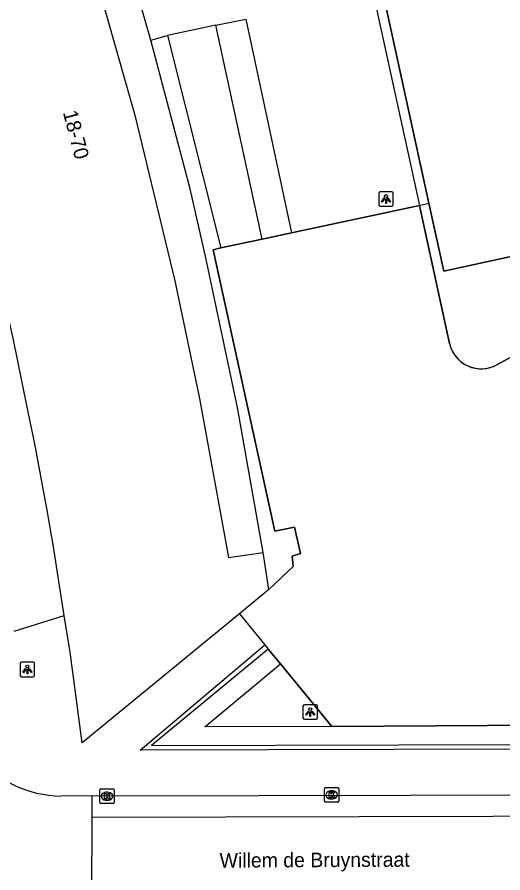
# Model space of a CAD drawing. Extents: x 160037 to 160839, y 385326 to 386441.
# Drawn here: x 160727.5 to 160760.9, y 385518 to 385576.8 of the extents above; entities that cross this region are included whole.
import ezdxf

# ---------------------------------------------------------------- set-up
doc = ezdxf.new("R2010")
doc.units = 0
for name, color, linetype in [('IMGEO_Fietspad_gesloten', 7, 'Continuous'), ('IMGEO_Kolk', 7, 'Continuous'), ('IMGEO_Lichtpunt', 7, 'Continuous'), ('IMGEO_Muur', 7, 'Continuous'), ('IMGEO_Openbare_ruimte_label', 7, 'Continuous'), ('IMGEO_Pand', 7, 'Continuous'), ('IMGEO_Pand_nummerreeks', 7, 'Continuous'), ('IMGEO_Pand_overbouw', 7, 'Continuous'), ('IMGEO_Parkeervlak_open', 7, 'Continuous'), ('IMGEO_Rijbaan_lokaal_open', 7, 'Continuous'), ('IMGEO_Voetpad_open', 7, 'Continuous')]:
    doc.layers.add(name, color=color, linetype=linetype)

msp = doc.modelspace()

# ---------------------------------------------------------------- linework, layer by layer
at = {"layer": 'IMGEO_Fietspad_gesloten'}
msp.add_lwpolyline([(160785.816, 385523.345), (160733.704, 385523.229), (160732.655, 385523.248)], dxfattribs=at)
at = {"layer": 'IMGEO_Kolk'}
for p, q in [((160748.731, 385523.824), (160749.583, 385523.824)), ((160733.203, 385522.803), (160733.203, 385523.655)), ((160733.278, 385523.729), (160734.13, 385523.729)), ((160733.691, 385523.509), (160733.716, 385523.509)), ((160734.204, 385523.655), (160734.204, 385522.803)), ((160748.656, 385522.898), (160748.656, 385523.75)), ((160749.144, 385523.604), (160749.169, 385523.604)), ((160749.657, 385523.75), (160749.657, 385522.898)), ((160734.13, 385522.729), (160733.278, 385522.729)), ((160733.714, 385522.949), (160733.689, 385522.949)), ((160749.583, 385522.824), (160748.731, 385522.824)), ((160749.167, 385523.044), (160749.142, 385523.044))]:
    msp.add_line(p, q, dxfattribs=at)
for points in [[(160748.731, 385523.824), (160749.583, 385523.824)], [(160733.203, 385522.803), (160733.203, 385523.655)], [(160733.278, 385523.729), (160734.13, 385523.729)], [(160733.524, 385523.429), (160733.647, 385523.429), (160733.647, 385523.278), (160733.777, 385523.429), (160733.941, 385523.429), (160733.795, 385523.278), (160733.948, 385523.029), (160733.796, 385523.029), (160733.711, 385523.193), (160733.647, 385523.126), (160733.647, 385523.029), (160733.524, 385523.029), (160733.524, 385523.429)], [(160734.204, 385523.655), (160734.204, 385522.803)], [(160748.656, 385522.898), (160748.656, 385523.75)], [(160748.977, 385523.524), (160749.1, 385523.524), (160749.1, 385523.373), (160749.23, 385523.524), (160749.394, 385523.524), (160749.248, 385523.373), (160749.401, 385523.124), (160749.249, 385523.124), (160749.164, 385523.288), (160749.1, 385523.221), (160749.1, 385523.124), (160748.977, 385523.124), (160748.977, 385523.524)], [(160749.657, 385523.75), (160749.657, 385522.898)], [(160734.13, 385522.729), (160733.278, 385522.729)], [(160749.583, 385522.824), (160748.731, 385522.824)]]:
    msp.add_lwpolyline(points, dxfattribs=at)
for centre, start, end in [((160748.733, 385523.748), 91.55205, 178.44795), ((160748.733, 385523.748), 91.55205, 178.44795), ((160749.581, 385523.748), 1.55205, 88.44795), ((160749.581, 385523.748), 1.55205, 88.44795), ((160733.28, 385523.653), 91.55205, 178.44795), ((160733.28, 385523.653), 91.55205, 178.44795), ((160734.128, 385523.653), 1.55205, 88.44795), ((160734.128, 385523.653), 1.55205, 88.44795), ((160733.28, 385522.805), 181.55205, 268.44795), ((160733.28, 385522.805), 181.55205, 268.44795), ((160734.128, 385522.805), 271.55205, 358.44795), ((160734.128, 385522.805), 271.55205, 358.44795), ((160748.733, 385522.9), 181.55205, 268.44795), ((160748.733, 385522.9), 181.55205, 268.44795), ((160749.581, 385522.9), 271.55205, 358.44795), ((160749.581, 385522.9), 271.55205, 358.44795)]:
    msp.add_arc(centre, 0.0765, start, end, dxfattribs=at)
for centre, major_axis, ratio, start_param, end_param in [((160733.69, 385523.229), (-0.387, 0.002), 0.722429, 4.712389, 7.853982), ((160733.715, 385523.229), (-0.39, 0.002), 0.717154, 1.570796, 4.712389), ((160749.143, 385523.324), (-0.387, 0.002), 0.722429, 4.712389, 7.853982), ((160749.168, 385523.324), (-0.39, 0.002), 0.717154, 1.570796, 4.712389)]:
    msp.add_ellipse(centre, major_axis=major_axis, ratio=ratio, start_param=start_param, end_param=end_param, dxfattribs=at)
at = {"layer": 'IMGEO_Lichtpunt'}
for p, q in [((160752.398, 385564.723), (160752.398, 385563.916)), ((160752.398, 385564.723), (160752.398, 385563.916)), ((160753.3, 385564.818), (160752.492, 385564.818)), ((160753.3, 385564.818), (160752.492, 385564.818)), ((160753.394, 385563.916), (160753.394, 385564.723)), ((160753.394, 385563.916), (160753.394, 385564.723)), ((160752.492, 385563.822), (160753.3, 385563.822)), ((160752.492, 385563.822), (160753.3, 385563.822)), ((160727.725, 385532.356), (160727.725, 385531.549)), ((160727.725, 385532.356), (160727.725, 385531.549)), ((160728.627, 385532.451), (160727.819, 385532.451)), ((160728.627, 385532.451), (160727.819, 385532.451)), ((160728.721, 385531.549), (160728.721, 385532.356)), ((160728.721, 385531.549), (160728.721, 385532.356)), ((160727.819, 385531.455), (160728.627, 385531.455)), ((160727.819, 385531.455), (160728.627, 385531.455)), ((160747.185, 385529.424), (160747.185, 385528.617)), ((160747.185, 385529.424), (160747.185, 385528.617)), ((160748.087, 385529.519), (160747.279, 385529.519)), ((160748.087, 385529.519), (160747.279, 385529.519)), ((160748.181, 385528.617), (160748.181, 385529.424)), ((160748.181, 385528.617), (160748.181, 385529.424)), ((160747.279, 385528.523), (160748.087, 385528.523)), ((160747.279, 385528.523), (160748.087, 385528.523))]:
    msp.add_line(p, q, dxfattribs=at)
for points in [[(160752.772, 385564.387), (160752.811, 385564.359), (160752.623, 385564.097), (160752.585, 385564.124), (160752.772, 385564.387)], [(160752.874, 385564.339), (160752.921, 385564.339), (160752.921, 385564.017), (160752.874, 385564.017), (160752.874, 385564.339)], [(160752.984, 385564.359), (160753.022, 385564.386), (160753.209, 385564.124), (160753.17, 385564.096), (160752.984, 385564.359)], [(160728.099, 385532.02), (160728.138, 385531.992), (160727.95, 385531.73), (160727.912, 385531.757), (160728.099, 385532.02)], [(160728.201, 385531.972), (160728.248, 385531.972), (160728.248, 385531.65), (160728.201, 385531.65), (160728.201, 385531.972)], [(160728.311, 385531.992), (160728.349, 385532.019), (160728.536, 385531.757), (160728.497, 385531.729), (160728.311, 385531.992)], [(160747.559, 385529.088), (160747.598, 385529.06), (160747.41, 385528.798), (160747.372, 385528.825), (160747.559, 385529.088)], [(160747.771, 385529.06), (160747.809, 385529.087), (160747.996, 385528.825), (160747.957, 385528.797), (160747.771, 385529.06)], [(160747.661, 385529.04), (160747.708, 385529.04), (160747.708, 385528.718), (160747.661, 385528.718), (160747.661, 385529.04)]]:
    msp.add_lwpolyline(points, dxfattribs=at)
for centre in [(160752.897, 385564.521), (160728.224, 385532.154), (160747.684, 385529.222)]:
    msp.add_circle(centre, 0.0994, dxfattribs=at)
for centre, start, end in [((160752.492, 385564.723), 90, 180), ((160752.492, 385564.723), 90, 180), ((160753.3, 385564.723), 0, 90), ((160753.3, 385564.723), 0, 90), ((160752.492, 385563.916), 180, 270), ((160752.492, 385563.916), 180, 270), ((160753.3, 385563.916), 270, 0), ((160753.3, 385563.916), 270, 360), ((160727.819, 385532.356), 90, 180), ((160727.819, 385532.356), 90, 180), ((160728.627, 385532.356), 0, 90), ((160728.627, 385532.356), 0, 90), ((160727.819, 385531.549), 180, 270), ((160727.819, 385531.549), 180, 270), ((160728.627, 385531.549), 270, 0), ((160728.627, 385531.549), 270, 360), ((160747.279, 385529.424), 90, 180), ((160747.279, 385529.424), 90, 180), ((160748.087, 385529.424), 0, 90), ((160748.087, 385529.424), 0, 90), ((160747.279, 385528.617), 180, 270), ((160747.279, 385528.617), 180, 270), ((160748.087, 385528.617), 270, 0), ((160748.087, 385528.617), 270, 360)]:
    msp.add_arc(centre, 0.0946, start, end, dxfattribs=at)
at = {"layer": 'IMGEO_Muur'}
for points in [[(160746.401, 385561.987), (160755.189, 385563.878)], [(160755.189, 385563.878), (160755.847, 385564.02)], [(160741.542, 385560.957), (160744.377, 385561.551)], [(160744.377, 385561.551), (160746.401, 385561.987)], [(160744.841, 385537.449), (160746.519, 385539.037), (160746.44, 385539.745), (160747.011, 385539.928), (160746.598, 385541.751), (160745.255, 385541.471), (160741.016, 385560.818), (160741.542, 385560.957)], [(160742.812, 385535.772), (160744.561, 385533.637)], [(160770.849, 385526.811), (160770.82, 385526.482), (160736.084, 385526.398), (160735.974, 385526.398), (160744.561, 385533.637)], [(160744.799, 385533.347), (160736.774, 385526.727), (160770.849, 385526.811)], [(160744.561, 385533.637), (160744.799, 385533.347)], [(160745.632, 385532.331), (160744.799, 385533.347)], [(160749.161, 385528.023), (160745.632, 385532.331)], [(160770.858, 385528.042), (160770.607, 385527.993), (160770.554, 385528.164), (160749.161, 385528.023)]]:
    msp.add_lwpolyline(points, dxfattribs=at)
at = {"layer": 'IMGEO_Pand'}
for points in [[(160749.922, 385613.925), (160745.173, 385612.89), (160755.847, 385564.02)], [(160729.145, 385598.866), (160726.8, 385598.051), (160729.019, 385591.914), (160732.333, 385581.632), (160735.616, 385570.08), (160738.371, 385558.689), (160740.067, 385550.59), (160742.058, 385539.657), (160744.434, 385539.99)], [(160730.763, 385535.675), (160730.022, 385540.389), (160729.584, 385542.912), (160728.715, 385547.593), (160728.198, 385550.101), (160727.239, 385554.752), (160726.68, 385557.258), (160725.595, 385561.869), (160725.562, 385562.006), (160724.973, 385564.368), (160723.765, 385568.985), (160723.091, 385571.443), (160721.775, 385576.027), (160721.035, 385578.496), (160719.618, 385583.028), (160718.82, 385585.477), (160717.721, 385588.745), (160717.451, 385588.655)], [(160755.847, 385564.02), (160756.869, 385559.35), (160768.844, 385561.955)], [(160744.841, 385537.449), (160744.434, 385539.99)], [(160744.841, 385537.449), (160742.812, 385535.772)], [(160742.812, 385535.772), (160731.995, 385526.895), (160731.157, 385533.151), (160731.141, 385533.272), (160730.763, 385535.675)]]:
    msp.add_lwpolyline(points, dxfattribs=at)
at = {"layer": 'IMGEO_Pand_overbouw'}
msp.add_lwpolyline([(160751.896, 385578.977), (160755.189, 385563.878), (160757.262, 385554.373), (160757.324, 385554.154), (160757.413, 385553.931), (160757.53, 385553.712), (160757.676, 385553.499), (160757.851, 385553.3), (160758.053, 385553.118), (160758.279, 385552.961), (160758.525, 385552.831), (160758.785, 385552.733), (160759.053, 385552.669), (160759.323, 385552.638), (160759.589, 385552.639), (160759.844, 385552.671), (160760.087, 385552.729), (160760.312, 385552.81), (160760.517, 385552.909), (160769.714, 385557.945), (160768.844, 385561.955), (160756.869, 385559.35), (160755.847, 385564.02), (160745.173, 385612.89)], dxfattribs=at)
at = {"layer": 'IMGEO_Parkeervlak_open'}
for points in [[(160741.178, 385576.267), (160743.255, 385576.698), (160746.401, 385561.987)], [(160736.707, 385575.249), (160737.856, 385575.554)]]:
    msp.add_lwpolyline(points, dxfattribs=at)
at = {"layer": 'IMGEO_Rijbaan_lokaal_open'}
for points in [[(160732.655, 385523.248), (160730.554, 385523.242)], [(160732.655, 385523.248), (160732.649, 385521.8)], [(160732.649, 385521.8), (160732.628, 385516.463)], [(160732.649, 385521.8), (160787.834, 385521.922)]]:
    msp.add_lwpolyline(points, dxfattribs=at)
msp.add_arc((160730.673, 385531.151), 7.909, 219.94772, 269.14056, dxfattribs=at)
at = {"layer": 'IMGEO_Voetpad_open'}
for points in [[(160749.805, 385614.466), (160744.42, 385613.251), (160749.902, 385588.116), (160751.896, 385578.977), (160755.189, 385563.878)], [(160736.707, 385575.249), (160735.406, 385579.797), (160733.11, 385587.147), (160730.708, 385594.461), (160729.145, 385598.866)], [(160741.178, 385576.267), (160737.856, 385575.554)], [(160744.377, 385561.551), (160741.178, 385576.267)], [(160744.434, 385539.99), (160742.671, 385549.969), (160740.512, 385560.271), (160739.412, 385565.021), (160736.707, 385575.249)], [(160737.856, 385575.554), (160741.542, 385560.957)], [(160755.189, 385563.878), (160746.401, 385561.987)], [(160755.189, 385563.878), (160755.847, 385564.02)], [(160757.262, 385554.373), (160755.189, 385563.878)], [(160744.377, 385561.551), (160741.542, 385560.957)], [(160746.401, 385561.987), (160744.377, 385561.551)], [(160768.844, 385561.955), (160769.714, 385557.945), (160760.517, 385552.909)], [(160741.542, 385560.957), (160741.016, 385560.818), (160745.255, 385541.471), (160746.598, 385541.751), (160747.011, 385539.928), (160746.44, 385539.745), (160746.519, 385539.037), (160744.841, 385537.449)], [(160727.312, 385534.594), (160730.763, 385535.675)], [(160742.812, 385535.772), (160744.561, 385533.637)], [(160744.799, 385533.347), (160745.632, 385532.331)], [(160749.161, 385528.023), (160740.435, 385528.007), (160745.632, 385532.331)], [(160745.632, 385532.331), (160749.161, 385528.023)], [(160749.161, 385528.023), (160770.554, 385528.164), (160770.607, 385527.993), (160770.858, 385528.042)]]:
    msp.add_lwpolyline(points, dxfattribs=at)
msp.add_arc((160759.443, 385554.871), 2.237, 192.86061, 298.70585, dxfattribs=at)

# ---------------------------------------------------------------- texts
at = {"layer": 'IMGEO_Openbare_ruimte_label'}
msp.add_text('Willem de Bruynstraat', height=1, rotation=0.28648, dxfattribs=at).set_placement((160741.449, 385518.316))
at = {"layer": 'IMGEO_Pand_nummerreeks'}
msp.add_text('18-70', height=1, rotation=284.619, dxfattribs=at).set_placement((160730.662, 385570.277))

doc.saveas('drawing.dxf')
